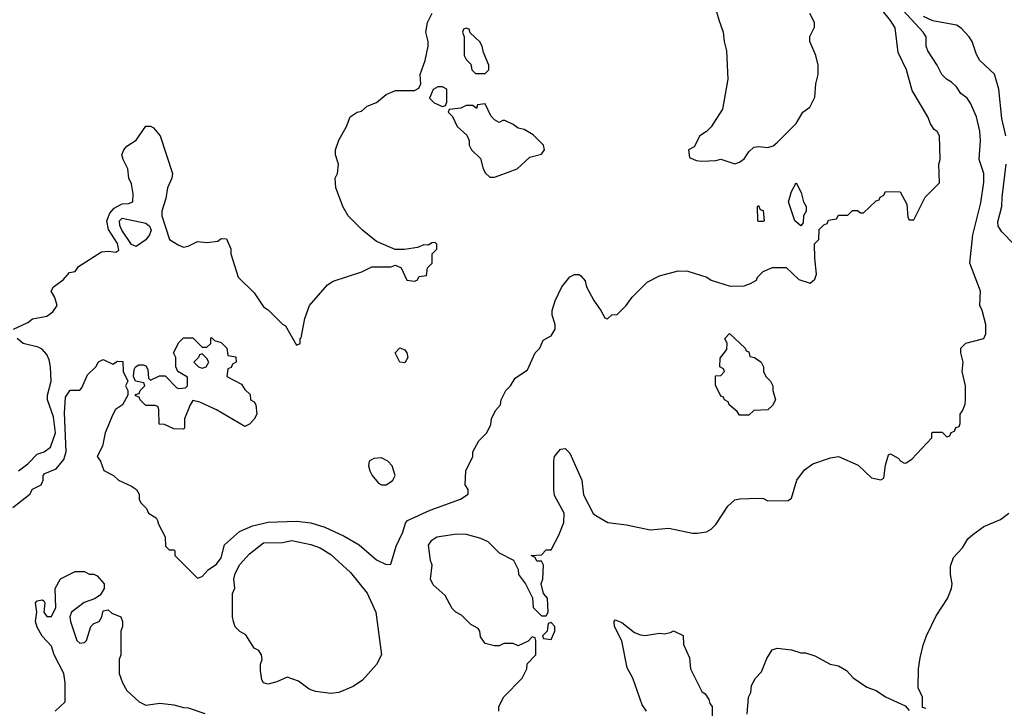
# Model space of a CAD drawing. Header units: inches. Extents: x 1793402 to 1900366, y 320852 to 470679.
# Tile 548 of 604: x 1871035 to 1875214, y 415863 to 418782. Entities that reach past the tile are written whole.
import ezdxf

# ---------------------------------------------------------------- set-up
doc = ezdxf.new("R2010")
doc.units = ezdxf.units.IN
doc.header["$MEASUREMENT"] = 0
doc.layers.add('B8471', color=7, linetype='Continuous')

msp = doc.modelspace()

# ---------------------------------------------------------------- linework, layer by layer
at = {"layer": 'B8471', "color": 4}
for points, elevation in [([(1873970.5, 418890.5), (1874001.4, 418781.4), (1874021, 418730), (1874024, 418690), (1874034.8, 418650), (1874040.7, 418530), (1874017.5, 418402.5), (1873970, 418328), (1873950, 418308), (1873922, 418290), (1873896.9, 418243.1), (1873874, 418230), (1873878, 418198), (1873905.4, 418185.4), (1873930, 418182), (1873990, 418184.7), (1874010, 418191.3), (1874070, 418171.3), (1874090, 418178), (1874110, 418192), (1874130, 418222), (1874150, 418242), (1874170, 418244.7), (1874210, 418240.7), (1874232.1, 418247.9), (1874250, 418261), (1874330, 418342), (1874358, 418390), (1874388.4, 418411.6), (1874410, 418454), (1874414, 418510), (1874424, 418550), (1874424, 418590), (1874414, 418630), (1874388.7, 418690), (1874388.9, 418711.1), (1874408, 418750), (1874408, 418770), (1874388.4, 418808.4)], 276), ([(1871005.6, 416714.4), (1871078, 416770), (1871088.9, 416791.1), (1871126, 416810), (1871135.3, 416830), (1871135.3, 416850), (1871142, 416858), (1871190, 416877.3), (1871222.3, 416917.7), (1871232, 416950), (1871224.9, 417115.1), (1871230, 417182), (1871250, 417211.3), (1871290, 417212), (1871299, 417221), (1871323.2, 417276.8), (1871358, 417310), (1871370, 417332), (1871390, 417342), (1871430, 417322), (1871450, 417334), (1871472.7, 417332.7), (1871474, 417290), (1871494, 417250), (1871484.7, 417230), (1871494, 417210), (1871494, 417190), (1871472, 417150), (1871442, 417130), (1871431.1, 417108.9), (1871398, 417030), (1871386.4, 416973.6), (1871364.7, 416930), (1871378, 416910), (1871391.6, 416871.6), (1871434, 416850), (1871454, 416830), (1871510, 416804.7), (1871531.3, 416790), (1871542, 416770), (1871542, 416750), (1871550, 416734), (1871574, 416710), (1871582, 416690), (1871614, 416670), (1871619.6, 416659.6), (1871623.6, 416643.6), (1871652, 416590), (1871654, 416550), (1871670, 416534), (1871690, 416534), (1871694, 416530), (1871694, 416510), (1871790, 416414), (1871810, 416422), (1871835.3, 416450), (1871870, 416474), (1871890, 416501), (1871904.8, 416555.2), (1871967.9, 416612.1), (1872023.5, 416636.5), (1872090, 416652.4), (1872210, 416655.8), (1872270, 416648.4), (1872330, 416630.6), (1872412.4, 416592.4), (1872475.9, 416555.9), (1872550, 416492), (1872590, 416472), (1872610, 416474), (1872633.2, 416550), (1872660.9, 416610), (1872672, 416648), (1872681.6, 416658.4), (1872777.5, 416702.5), (1872906, 416750), (1872938, 416770), (1872938, 416790), (1872926, 416810), (1872928, 416870), (1872958, 416930), (1872958, 416950), (1872983.1, 416996.9), (1873018, 417030), (1873034.6, 417065.4), (1873038, 417090), (1873054.6, 417125.4), (1873075.3, 417150), (1873078, 417170), (1873098, 417210), (1873118, 417230), (1873138, 417262), (1873190, 417298), (1873222, 417370), (1873242, 417390), (1873256.4, 417423.6), (1873290, 417442), (1873308, 417470), (1873308, 417490), (1873295.3, 417530), (1873295.3, 417550), (1873308, 417590), (1873335.3, 417650), (1873370, 417692), (1873390, 417702), (1873410, 417702), (1873416.9, 417696.9), (1873434.4, 417674.4), (1873441, 417650), (1873471.1, 417591.1), (1873502, 417550), (1873518, 417518), (1873530, 417514), (1873548.7, 417531.3), (1873570, 417532), (1873609.1, 417570.9), (1873633.6, 417606.4), (1873698, 417670), (1873750, 417696), (1873830, 417718), (1873870, 417716), (1873951, 417691), (1873970, 417678), (1874050, 417652), (1874110, 417654), (1874136.4, 417663.6), (1874162, 417678), (1874166, 417690), (1874190, 417714), (1874230, 417732), (1874288.4, 417731.6), (1874341.4, 417681.4), (1874390, 417664.7), (1874410, 417682), (1874416.5, 417703.5), (1874409, 417771), (1874408.4, 417831.6), (1874426, 417850), (1874427.3, 417892.7), (1874447.3, 417912.7), (1874462, 417918), (1874467.3, 417932.7), (1874502, 417938), (1874510, 417954), (1874550, 417954), (1874570, 417974), (1874590, 417974), (1874603.6, 417963.6), (1874616.4, 417963.6), (1874670, 418014), (1874682, 418018), (1874686, 418030), (1874702, 418038), (1874710, 418054), (1874772, 418052), (1874799.6, 417999.6), (1874803.6, 417943.6), (1874810, 417934), (1874830, 417934), (1874878, 418030), (1874938, 418090), (1874935.3, 418170), (1874942, 418190), (1874938, 418290), (1874928.4, 418308.4), (1874916.4, 418316.4), (1874900.2, 418340.2), (1874888.7, 418370), (1874822, 418482), (1874798, 418570), (1874763.7, 418643.7), (1874750, 418748), (1874730, 418779), (1874689, 418830)], 272), ([(1873068, 415850), (1873068, 415870), (1873089.1, 415910.9), (1873168, 415990), (1873188, 416030), (1873188.4, 416051.6), (1873226, 416090), (1873226, 416150), (1873222, 416162), (1873210, 416166), (1873192.7, 416147.3), (1873150, 416128), (1873130, 416138), (1873090, 416138), (1873070, 416128), (1873050, 416128), (1873010, 416138), (1872990, 416166), (1872988, 416190), (1872980.4, 416200.4), (1872950, 416218), (1872910, 416258), (1872886, 416270), (1872870, 416286), (1872840.4, 416340.4), (1872790, 416386), (1872778, 416410), (1872786, 416470), (1872778, 416490), (1872770, 416554), (1872784, 416576), (1872806, 416590), (1872890, 416602.8), (1872930, 416601), (1872990, 416584.7), (1873022, 416570), (1873070, 416522), (1873131.1, 416491.1), (1873151.1, 416451.1), (1873152, 416430), (1873182, 416390), (1873211.6, 416331.6), (1873214, 416290), (1873250, 416254), (1873270, 416254), (1873278, 416270), (1873275.3, 416330), (1873258, 416350), (1873248, 416390), (1873255.3, 416410), (1873258, 416470), (1873250, 416486), (1873230, 416486), (1873222, 416502), (1873206, 416510), (1873250, 416514), (1873270, 416534), (1873290, 416534), (1873323.1, 416596.9), (1873344, 416650), (1873345.2, 416690), (1873305.4, 416765.4), (1873302, 416790), (1873301.2, 416910), (1873305.2, 416930), (1873330, 416962), (1873350, 416964.7), (1873370, 416944.7), (1873420.7, 416830), (1873428.3, 416768.3), (1873468.7, 416688.7), (1873479.9, 416679.9), (1873530.6, 416650.6), (1873610, 416641), (1873710, 416618.8), (1873790, 416626.8), (1873890, 416604.7), (1873910, 416604.7), (1873950, 416611.3), (1873970, 416622), (1873990, 416642), (1874040.2, 416719.8), (1874070, 416746), (1874091.3, 416751.3), (1874170, 416754), (1874191.6, 416751.6), (1874210, 416742), (1874296.4, 416743.6), (1874310, 416754), (1874333.2, 416830), (1874366, 416874), (1874401.2, 416898.8), (1874475.9, 416924.1), (1874510, 416930.5), (1874593.8, 416893.8), (1874650, 416839.3), (1874690, 416831), (1874702, 416838), (1874710, 416894), (1874722, 416938), (1874730, 416942), (1874763.6, 416923.6), (1874774, 416910), (1874790, 416902), (1874796.4, 416903.6), (1874820.4, 416919.6), (1874906, 417010), (1874906, 417030), (1874910, 417034), (1874950, 417034), (1874970, 417014), (1874982, 417018), (1874987.3, 417032.7), (1875002, 417038), (1875007.3, 417052.7), (1875022, 417058), (1875026, 417070), (1875026, 417110), (1875036.4, 417123.6), (1875047.3, 417152.7), (1875048.4, 417171.6), (1875048.7, 417230), (1875034, 417290), (1875039, 417330), (1875028.7, 417370), (1875028.7, 417390), (1875050, 417411.3), (1875126, 417430), (1875135.3, 417450), (1875135.3, 417490), (1875119, 417550), (1875109, 417570), (1875111.9, 417631.9), (1875066.6, 417750), (1875079.3, 417870), (1875114.2, 418005.8), (1875127.2, 418092.8), (1875127, 418130), (1875107, 418190), (1875112.3, 418270), (1875109.2, 418310), (1875096, 418370), (1875070, 418428), (1875055.3, 418450), (1875028.7, 418470), (1875010, 418498), (1874990, 418518), (1874968, 418530), (1874948.7, 418550), (1874928.7, 418590), (1874889.2, 418650), (1874881.2, 418670), (1874881.2, 418710), (1874869.3, 418730), (1874750, 418857.4)], 268), ([(1871009, 417470), (1871070, 417498.8), (1871090, 417513.4), (1871150, 417524.9), (1871175.9, 417544.1), (1871194, 417570), (1871184.7, 417604.7), (1871169, 417631), (1871170, 417634), (1871178, 417650), (1871220.4, 417679.6), (1871246, 417710), (1871270, 417714), (1871284.7, 417735.3), (1871382, 417798), (1871410, 417801), (1871443.1, 417796.9), (1871455.5, 417804.5), (1871450, 417834), (1871412.3, 417892.3), (1871405.6, 417930), (1871417.5, 417962.5), (1871436.2, 417983.8), (1871470, 418001.6), (1871497, 418003), (1871515.3, 418010), (1871516.5, 418043.5), (1871510, 418086), (1871499, 418110), (1871494, 418150), (1871474, 418190), (1871469.2, 418210), (1871477.2, 418230), (1871490, 418246), (1871530, 418271), (1871570, 418331), (1871590, 418331), (1871603.5, 418323.5), (1871631.3, 418290), (1871684, 418130), (1871680.7, 418110), (1871662.8, 418070), (1871656, 418024), (1871638, 417970), (1871638, 417950), (1871671, 417851), (1871707.1, 417827.1), (1871730, 417818), (1871750, 417822), (1871790, 417842), (1871830, 417838), (1871876.4, 417843.6), (1871890, 417854), (1871912.7, 417852.7), (1871931.1, 417811.1), (1871931.3, 417790), (1871962, 417690), (1872030, 417624.7), (1872070, 417564.7), (1872090, 417552), (1872150, 417492), (1872163.6, 417483.6), (1872210, 417402), (1872226, 417410), (1872226, 417430), (1872230, 417434), (1872244.7, 417515.3), (1872265.2, 417570), (1872342, 417658), (1872366, 417674), (1872486.8, 417713.2), (1872530, 417734), (1872610, 417734), (1872630, 417742), (1872654, 417730), (1872678, 417678), (1872710, 417674), (1872722, 417678), (1872730, 417694), (1872762, 417698), (1872766, 417730), (1872786, 417750), (1872786, 417790), (1872806, 417810), (1872806, 417830), (1872798, 417838), (1872783.6, 417836.4), (1872770, 417826), (1872750, 417828), (1872723.6, 417816.4), (1872668.4, 417808.4), (1872628.4, 417808.4), (1872550, 417842), (1872489.6, 417889.6), (1872429.3, 417950), (1872407.8, 417987.8), (1872377.2, 418070), (1872374, 418110), (1872384, 418130), (1872388.7, 418170), (1872375.3, 418210), (1872375.3, 418230), (1872390, 418272), (1872422, 418330), (1872438, 418370), (1872468, 418390), (1872485.2, 418394.8), (1872510, 418416), (1872548.9, 418431.1), (1872590, 418464.7), (1872630, 418482), (1872710, 418482), (1872728.4, 418491.6), (1872738, 418510), (1872735.3, 418550), (1872755.3, 418610), (1872769, 418670), (1872769, 418690), (1872759, 418730), (1872766, 418770), (1872785.2, 418810)], 276), ([(1875219.6, 418290), (1875203.3, 418363.3), (1875190, 418488), (1875171.8, 418551.8), (1875109.7, 418609.7), (1875094.9, 418634.9), (1875076.9, 418690), (1875064.7, 418710), (1875030, 418746), (1875010, 418759.7), (1874910, 418776.9), (1874870, 418795.4)], 264), ([(1875254, 417830), (1875203.2, 417883.2), (1875187.5, 417907.5), (1875185.4, 417925.4), (1875203.6, 417990), (1875204.5, 418030), (1875222, 418170)], 264), ([(1871029.9, 416870.1), (1871070, 416899.6), (1871110, 416940.4), (1871139, 416950), (1871166, 416970), (1871187.1, 417030), (1871178.8, 417098.8), (1871153.6, 417170), (1871153.3, 417190), (1871168.3, 417250), (1871166.6, 417310), (1871160.7, 417340.7), (1871150, 417362.7), (1871130, 417386), (1871114, 417394), (1871050, 417409.5), (1871024, 417430)], 276), ([(1874882, 415862), (1874866, 415866), (1874866, 415910), (1874848, 415950), (1874848.7, 416030), (1874856.4, 416076.4), (1874869, 416130), (1874884, 416170), (1874924.7, 416255.3), (1874971.9, 416328.1), (1874989.2, 416370), (1874992.7, 416390), (1874985.2, 416430), (1874985.6, 416465.6), (1874998, 416502), (1875036.6, 416543.4), (1875059, 416581), (1875080.2, 416599.8), (1875126.6, 416633.4), (1875197.5, 416662.5), (1875233.2, 416690)], 264), ([(1871186, 415850), (1871228, 415890), (1871228.7, 415970), (1871222, 416010), (1871182, 416090), (1871170, 416126), (1871130, 416168), (1871110, 416206), (1871102, 416230), (1871108, 416270), (1871102, 416310), (1871110, 416318), (1871130, 416322), (1871138, 416318), (1871142, 416310), (1871138, 416270), (1871150, 416252), (1871170, 416252), (1871188.7, 416290), (1871186, 416370), (1871208.9, 416411.1), (1871270, 416442), (1871310, 416442), (1871330, 416432), (1871350, 416432), (1871363.6, 416423.6), (1871394, 416390), (1871394, 416370), (1871377.3, 416342.7), (1871352.8, 416327.2), (1871308.3, 416311.7), (1871255.5, 416270), (1871247.7, 416250), (1871250.3, 416230), (1871277.3, 416150), (1871290, 416139.1), (1871310, 416142), (1871319.3, 416150), (1871337, 416210), (1871350, 416221.6), (1871372.7, 416230), (1871383.6, 416250), (1871390, 416276), (1871410, 416280.7), (1871426.6, 416266.6), (1871464.7, 416250), (1871471.1, 416231.1), (1871471.3, 416210), (1871464.7, 416190), (1871464.7, 416090), (1871458, 416070), (1871458, 416010), (1871471, 415970), (1871490, 415938), (1871542, 415890), (1871570, 415876), (1871630, 415884.7), (1871690, 415878), (1871730, 415866), (1871750, 415864.7), (1871821, 415841)], 268), ([(1873695.3, 415850), (1873677.2, 415877.2), (1873637.2, 415990), (1873613.6, 416033.6), (1873590, 416148), (1873559, 416210), (1873558, 416230), (1873562, 416238), (1873590, 416226.8), (1873644.4, 416184.4), (1873670, 416174), (1873690, 416170.8), (1873750, 416181), (1873770, 416178), (1873796.4, 416183.6), (1873810, 416191.3), (1873851.1, 416171.1), (1873852.7, 416132.7), (1873876.9, 416076.9), (1873882, 416030), (1873930, 415934), (1873943.6, 415923.6), (1873959.6, 415899.6), (1873963.6, 415883.6), (1873974, 415870), (1873974, 415830)], 264), ([(1874122, 415838), (1874128, 415910), (1874138, 415930), (1874140.4, 415959.6), (1874158, 415990), (1874183.1, 416016.9), (1874205.6, 416074.4), (1874228.7, 416110), (1874250, 416118), (1874310.9, 416110.9), (1874350, 416098), (1874370, 416098), (1874410, 416084.7), (1874474, 416050), (1874510, 416042), (1874543.6, 416023.6), (1874571.6, 415991.6), (1874630, 415952), (1874670, 415938), (1874710, 415911.3), (1874792.7, 415872.7), (1874810, 415854)], 264)]:
    msp.add_lwpolyline(points, dxfattribs=dict(at, elevation=elevation))
for points, elevation in [([(1872930, 418746), (1872918, 418742), (1872914, 418730), (1872922, 418710), (1872922, 418630), (1872930, 418614), (1872950, 418594), (1872954, 418570), (1872970, 418554), (1873010, 418554), (1873026, 418570), (1873026, 418590), (1873003.1, 418643.1), (1872998, 418670), (1872988.4, 418688.4), (1872947.3, 418727.3), (1872942, 418742)], 276), ([(1872830, 418498), (1872810, 418498), (1872790, 418486), (1872774, 418450), (1872794, 418430), (1872830, 418414), (1872842, 418418), (1872847.3, 418432.7), (1872847.3, 418487.3)], 276), ([(1873010, 418426), (1872978, 418422), (1872974, 418406), (1872958, 418418), (1872930, 418418), (1872907.3, 418407.3), (1872858, 418402), (1872854, 418390), (1872872, 418372), (1872892, 418330), (1872932.7, 418292.7), (1872942, 418270), (1872942, 418250), (1872952, 418230), (1872990, 418194), (1873002, 418150), (1873011.6, 418131.6), (1873030, 418114), (1873050, 418114), (1873070, 418122), (1873146, 418150), (1873200.4, 418199.6), (1873250, 418212), (1873262, 418230), (1873258, 418250), (1873214.6, 418294.6), (1873176.4, 418316.4), (1873150, 418322), (1873130, 418338), (1873094.6, 418354.6), (1873085.4, 418354.6), (1873070, 418346), (1873050, 418358), (1873034.6, 418374.6)], 276), ([(1874350, 417909), (1874324, 417930), (1874297.2, 418010), (1874310, 418054), (1874330, 418091), (1874352, 418050), (1874362, 418010), (1874372, 417990), (1874372, 417970), (1874362, 417950), (1874359.6, 417920.4)], 272), ([(1874170, 417926), (1874168, 417930), (1874166, 417990), (1874170, 417994), (1874178, 417978), (1874190, 417974), (1874194, 417930), (1874190, 417926)], 272), ([(1871530, 417820.4), (1871510, 417829.7), (1871468.5, 417890), (1871459.7, 417910), (1871458.7, 417930), (1871470, 417941.3), (1871570, 417919.2), (1871586.5, 417906.5), (1871593.2, 417890), (1871586.7, 417870), (1871570.8, 417849.2)], 272), ([(1874090, 417106), (1874080.4, 417120.4), (1874046, 417150), (1874042, 417162), (1874026, 417170), (1874022, 417182), (1874010, 417186), (1873987.3, 417232.7), (1873987.3, 417272.7), (1874010, 417274), (1874026, 417290), (1874022, 417302), (1874006, 417310), (1874007.3, 417347.3), (1874036.4, 417383.6), (1874038, 417410), (1874028, 417430), (1874048, 417452), (1874114, 417390), (1874118, 417378), (1874130, 417374), (1874134, 417354), (1874154, 417350), (1874182, 417330), (1874192, 417310), (1874192, 417290), (1874202, 417270), (1874222, 417250), (1874231.3, 417230), (1874231.3, 417210), (1874242, 417170), (1874230, 417146), (1874210, 417128), (1874150, 417126), (1874130, 417106)], 268), ([(1871990, 417058), (1871870, 417128.7), (1871800.2, 417160.2), (1871770, 417168), (1871758, 417150), (1871734, 417090), (1871734, 417050), (1871730, 417046), (1871690, 417048), (1871650, 417066), (1871627.3, 417067.3), (1871626, 417130), (1871622, 417142), (1871610, 417146), (1871570, 417146), (1871546, 417170), (1871542, 417182), (1871527.3, 417187.3), (1871527.3, 417192.7), (1871542, 417198), (1871546, 417210), (1871566, 417230), (1871562, 417242), (1871526, 417250), (1871518, 417270), (1871520.4, 417299.6), (1871526, 417310), (1871540.4, 417319.6), (1871559.6, 417319.6), (1871570, 417314), (1871579.6, 417299.6), (1871582, 417262), (1871590, 417254), (1871628.4, 417271.6), (1871652, 417272), (1871702, 417222), (1871710, 417218), (1871739, 417221), (1871748, 417230), (1871747.3, 417267.3), (1871706, 417290), (1871698, 417310), (1871698, 417350), (1871688, 417370), (1871710, 417414), (1871730, 417434), (1871770, 417434), (1871810, 417394), (1871830, 417394), (1871846, 417410), (1871846, 417434), (1871850, 417434), (1871862, 417422), (1871890, 417414), (1871914, 417390), (1871918, 417358), (1871952.7, 417352.7), (1871954, 417330), (1871938, 417322), (1871932.7, 417307.3), (1871918, 417302), (1871914, 417270), (1871976.9, 417236.9), (1871990, 417214), (1872012.7, 417192.7), (1872014, 417170), (1872030, 417162), (1872038, 417150), (1872041, 417110), (1872030, 417088.7), (1872010, 417068)], 272), ([(1872670, 417328), (1872648, 417330), (1872628, 417370), (1872648.9, 417391.1), (1872670, 417382), (1872678, 417370), (1872682, 417350)], 272), ([(1871810, 417366), (1871798, 417362), (1871794, 417350), (1871774, 417330), (1871794, 417310), (1871810, 417304.7), (1871826, 417310), (1871838, 417330), (1871830, 417346)], 272), ([(1872570, 416925.2), (1872538, 416922), (1872518, 416910), (1872516, 416890), (1872521, 416870), (1872531, 416850), (1872557.3, 416817.3), (1872570, 416810.8), (1872590, 416810.8), (1872610, 416822.8), (1872619, 416830), (1872629.2, 416850), (1872616, 416890), (1872597.2, 416910)], 276), ([(1872355.3, 415924.7), (1872290, 415934), (1872264.1, 415944.1), (1872218, 415978), (1872170, 415995.3), (1872125.8, 415974.2), (1872090, 415964.4), (1872069.6, 415970), (1872063.1, 415983.1), (1872057.7, 416022.3), (1872057, 416050), (1872064, 416070), (1872062, 416090), (1872050, 416108), (1872030, 416118), (1871994.6, 416174.6), (1871970, 416188), (1871950, 416208.7), (1871942, 416230), (1871938, 416250), (1871938, 416350), (1871948.4, 416371.6), (1871944, 416410), (1871950, 416434), (1871970, 416472), (1872010, 416518), (1872070, 416564.7), (1872150, 416566), (1872190, 416574), (1872270, 416557.3), (1872310, 416542.8), (1872355.2, 416515.2), (1872438.5, 416438.5), (1872510, 416351.3), (1872546.8, 416270), (1872570.6, 416090), (1872550, 416048.7), (1872490, 415982), (1872450, 415955.3), (1872390, 415929)], 268), ([(1873290, 416226), (1873278, 416222), (1873274, 416190), (1873254, 416170), (1873258, 416158), (1873290, 416154), (1873306, 416190), (1873306, 416210)], 268)]:
    msp.add_lwpolyline(points, close=True, dxfattribs=dict(at, elevation=elevation))

doc.saveas('drawing.dxf')
